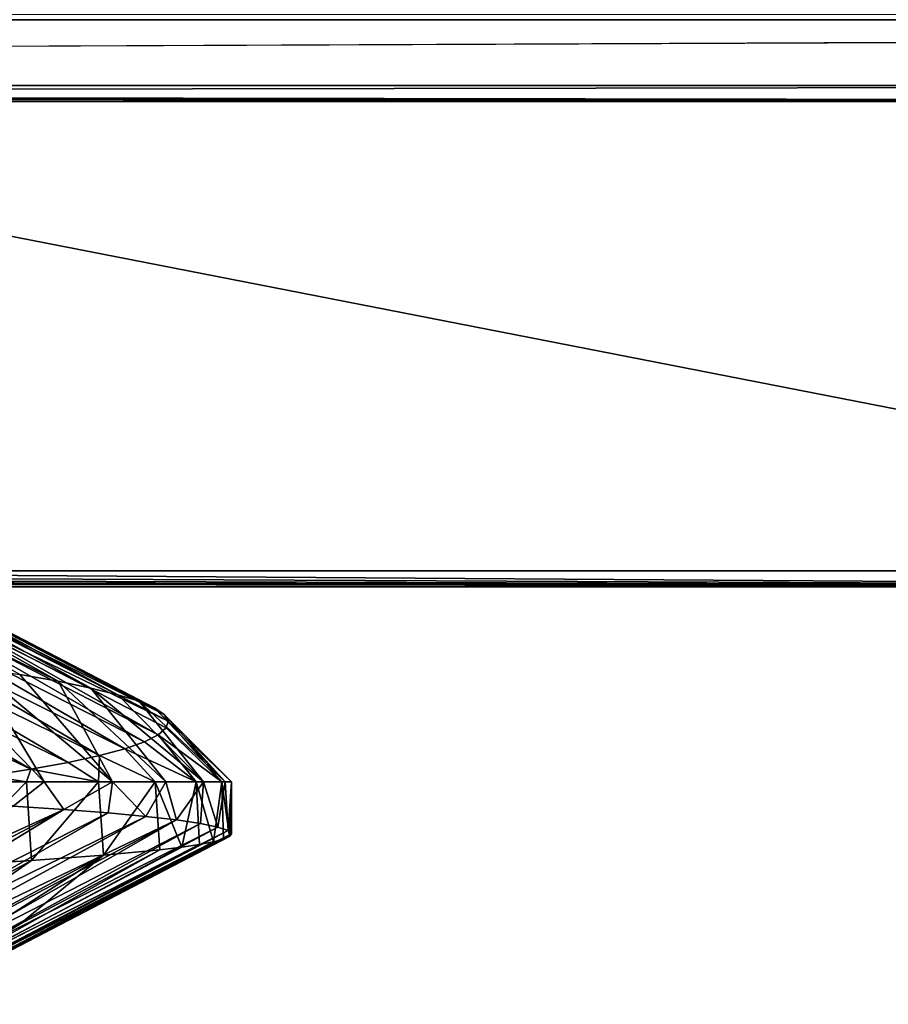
# Model space of a CAD drawing. Header units: metres. Extents: x -206 to 75, y -104 to 104.
# Tile 884 of 1056: x 12.44 to 15.56, y -33.3 to -29.76. Entities that reach past the tile are written whole.
import ezdxf

# ---------------------------------------------------------------- set-up
doc = ezdxf.new("R2010")
doc.units = ezdxf.units.M
doc.layers.add('solid_01_1-CONSUMER_THERM_B_125288', color=7, linetype='CONTINUOUS')

msp = doc.modelspace()

# ---------------------------------------------------------------- linework, layer by layer
at = {"layer": 'solid_01_1-CONSUMER_THERM_B_125288'}
for points in [[(-27.776106, 66.214066), (28.050987, 67.836098), (-27.757145, -66.232315)], [(28.050987, 67.836098), (-27.757065, -66.785934), (-27.757145, -66.232315)], [(28.050987, 67.836098), (27.851068, 67.319839), (-27.757065, -66.785934)], [(27.851068, 67.319839), (27.74942, 66.775635), (-27.757065, -66.785934)], [(27.74942, 66.775635), (-28.058632, -67.846397), (-27.858715, -67.330139)], [(27.74942, 66.775635), (27.749498, 66.222015), (-28.058632, -67.846397)], [(27.74942, 66.775635), (-27.858715, -67.330139), (-27.757065, -66.785934)], [(27.749498, 66.222015), (27.768459, -66.224365), (-28.058632, -67.846397)], [(-37.500069, 41.072453, 108.410858), (37.499931, 41.072487, 108.410858), (-37.500031, -41.072514, 108.410858)], [(37.499931, 41.072487, 108.410858), (37.499969, -41.072479, 108.410858), (-37.500031, -41.072514, 108.410858)], [(-42.500034, -37.500031, 108.5), (42.499931, 37.500008, 108.5), (-42.500069, 37.499969, 108.5)], [(-42.500034, -37.500031, 108.5), (42.499966, -37.499992, 108.5), (42.499931, 37.500008, 108.5)], [(24.999964, -29.741312, 6), (-33.989288, -29.761253, 6), (33.976685, -29.765902, 6)], [(-20.300035, -30.000021, 6), (33.976685, -29.765902, 6), (-33.989288, -29.761253, 6)], [(-20.300035, -30.000021, 6), (20.299963, -30.000002, 6), (33.976685, -29.765902, 6)], [(2.922302, -30.028618, 9.27799), (20.299963, -30.000002, 6), (-20.300035, -30.000021, 6)], [(2.922302, -30.028618, 9.27799), (20.242367, -30.0576, 12.6), (20.299963, -30.000002, 6)], [(2.922302, -30.028618, 9.27799), (4.818521, -30.032892, 9.768003), (20.242367, -30.0576, 12.6)], [(4.818521, -30.032892, 9.768003), (6.638666, -30.039225, 10.493666), (20.242367, -30.0576, 12.6)], [(6.638666, -30.039225, 10.493666), (8.351426, -30.047503, 11.442317), (20.242367, -30.0576, 12.6)], [(8.351426, -30.047503, 11.442317), (9.931731, -30.057606, 12.6), (20.242367, -30.0576, 12.6)], [(20.242367, -30.0576, 12.6), (9.931731, -30.057606, 12.6), (18.557562, -31.742407, 12.6)], [(9.931731, -30.057606, 12.6), (9.931732, -31.742411, 12.6), (18.557562, -31.742407, 12.6)], [(8.351408, -31.752514, 11.442305), (18.499966, -31.800003, 6), (9.931732, -31.742411, 12.6)], [(9.931732, -31.742411, 12.6), (18.499966, -31.800003, 6), (18.557562, -31.742407, 12.6)], [(-2.922356, -31.771406, 9.277987), (-18.500034, -31.80002, 6), (18.499966, -31.800003, 6)], [(-2.922356, -31.771406, 9.277987), (18.499966, -31.800003, 6), (-0.979723, -31.773561, 9.030995)], [(-0.979723, -31.773561, 9.030995), (18.499966, -31.800003, 6), (0.979653, -31.773561, 9.030995)], [(0.979653, -31.773561, 9.030995), (18.499966, -31.800003, 6), (2.922286, -31.771404, 9.277987)], [(2.922286, -31.771404, 9.277987), (18.499966, -31.800003, 6), (4.818483, -31.767128, 9.76799)], [(4.818483, -31.767128, 9.76799), (18.499966, -31.800003, 6), (6.638636, -31.760794, 10.493651)], [(6.638636, -31.760794, 10.493651), (18.499966, -31.800003, 6), (8.351408, -31.752514, 11.442305)], [(18.499966, -31.800003, 6), (-18.500034, -31.80002, 6), (18.499969, -40.000004, 6)], [(-18.500034, -31.80002, 6), (-18.500031, -40.000023, 6), (18.499969, -40.000004, 6)], [(11.856372, -31.784935, 21.738663), (12.577477, -32.139111, 21.921364), (12.439685, -32.114662, 21.42277)], [(11.96834, -31.797968, 22.273092), (12.577477, -32.139111, 21.921364), (11.856372, -31.784935, 21.738663)], [(11.96834, -31.797968, 22.273092), (12.694928, -32.163288, 22.425745), (12.577477, -32.139111, 21.921364)], [(12.056201, -31.810894, 22.810909), (12.694928, -32.163288, 22.425745), (11.96834, -31.797968, 22.273092)], [(12.056201, -31.810894, 22.810909), (12.791869, -32.187222, 22.935364), (12.694928, -32.163288, 22.425745)], [(12.11997, -31.82375, 23.351484), (12.791869, -32.187222, 22.935364), (12.056201, -31.810894, 22.810909)], [(12.11997, -31.82375, 23.351484), (12.868181, -32.210976, 23.44989), (12.791869, -32.187222, 22.935364)], [(12.159548, -31.836552, 23.893991), (12.868181, -32.210976, 23.44989), (12.11997, -31.82375, 23.351484)], [(12.159548, -31.836552, 23.893991), (12.923735, -32.234676, 23.968554), (12.868181, -32.210976, 23.44989)], [(12.174792, -31.849321, 24.437778), (12.923735, -32.234676, 23.968554), (12.159548, -31.836552, 23.893991)], [(12.165538, -31.862097, 24.981838), (12.958371, -32.258392, 24.490627), (12.174792, -31.849321, 24.437778)], [(12.174792, -31.849321, 24.437778), (12.958371, -32.258392, 24.490627), (12.923735, -32.234676, 23.968554)], [(11.990645, -31.900898, 26.605572), (12.887696, -32.356365, 26.591755), (12.073262, -31.887861, 26.066738)], [(12.073262, -31.887861, 26.066738), (12.936916, -32.33147, 26.066832), (12.131626, -31.874912, 25.525156)], [(12.073262, -31.887861, 26.066738), (12.887696, -32.356365, 26.591755), (12.936916, -32.33147, 26.066832)], [(12.131626, -31.874912, 25.525156), (12.972157, -32.282402, 25.015171), (12.165538, -31.862097, 24.981838)], [(12.131626, -31.874912, 25.525156), (12.936916, -32.33147, 26.066832), (12.964976, -32.306725, 25.541035)], [(12.131626, -31.874912, 25.525156), (12.964976, -32.306725, 25.541035), (12.972157, -32.282402, 25.015171)], [(12.165538, -31.862097, 24.981838), (12.972157, -32.282402, 25.015171), (12.958371, -32.258392, 24.490627)], [(11.753483, -31.927084, 27.670895), (12.725691, -32.406059, 27.634504), (11.883998, -31.913992, 27.140631)], [(11.883998, -31.913992, 27.140631), (12.817282, -32.381306, 27.114828), (11.990645, -31.900898, 26.605572)], [(11.883998, -31.913992, 27.140631), (12.725691, -32.406059, 27.634504), (12.817282, -32.381306, 27.114828)], [(11.990645, -31.900898, 26.605572), (12.817282, -32.381306, 27.114828), (12.887696, -32.356365, 26.591755)], [(11.42201, -31.953114, 28.71196), (12.480162, -32.454868, 28.658812), (11.599359, -31.94013, 28.195114)], [(11.42201, -31.953114, 28.71196), (12.3263, -32.478024, 29.160707), (12.480162, -32.454868, 28.658812)], [(11.599359, -31.94013, 28.195114), (12.613185, -32.43058, 28.149555), (11.753483, -31.927084, 27.670895)], [(11.599359, -31.94013, 28.195114), (12.480162, -32.454868, 28.658812), (12.613185, -32.43058, 28.149555)], [(11.753483, -31.927084, 27.670895), (12.613185, -32.43058, 28.149555), (12.725691, -32.406059, 27.634504)], [(12.102885, -32.064926, 20.442522), (12.52724, -32.500019, 20.339678), (12.227562, -32.500019, 19.527397)], [(12.102885, -32.064926, 20.442522), (12.281448, -32.089909, 20.929651), (12.52724, -32.500019, 20.339678)], [(12.281448, -32.089909, 20.929651), (12.77311, -32.500019, 21.170189), (12.52724, -32.500019, 20.339678)], [(12.281448, -32.089909, 20.929651), (12.439685, -32.114662, 21.42277), (12.77311, -32.500019, 21.170189)], [(12.439685, -32.114662, 21.42277), (12.577477, -32.139111, 21.921364), (12.77311, -32.500019, 21.170189)], [(12.577477, -32.139111, 21.921364), (12.963951, -32.500019, 22.014854), (12.77311, -32.500019, 21.170189)], [(12.577477, -32.139111, 21.921364), (12.694928, -32.163288, 22.425745), (12.963951, -32.500019, 22.014854)], [(12.694928, -32.163288, 22.425745), (13.099002, -32.500019, 22.870239), (12.963951, -32.500019, 22.014854)], [(12.694928, -32.163288, 22.425745), (12.791869, -32.187222, 22.935364), (13.099002, -32.500019, 22.870239)], [(12.791869, -32.187222, 22.935364), (12.868181, -32.210976, 23.44989), (13.099002, -32.500019, 22.870239)], [(12.868181, -32.210976, 23.44989), (13.177675, -32.500019, 23.732639), (13.099002, -32.500019, 22.870239)], [(12.868181, -32.210976, 23.44989), (12.923735, -32.234676, 23.968554), (13.177675, -32.500019, 23.732639)], [(12.923735, -32.234676, 23.968554), (12.958371, -32.258392, 24.490627), (13.177675, -32.500019, 23.732639)], [(12.958371, -32.258392, 24.490627), (13.199633, -32.500019, 24.598316), (13.177675, -32.500019, 23.732639)], [(12.958371, -32.258392, 24.490627), (12.972157, -32.282402, 25.015171), (13.199633, -32.500019, 24.598316)], [(12.964976, -32.306725, 25.541035), (12.936916, -32.33147, 26.066832), (13.164769, -32.500019, 25.463755)], [(12.972157, -32.282402, 25.015171), (12.964976, -32.306725, 25.541035), (13.164769, -32.500019, 25.463755)], [(12.972157, -32.282402, 25.015171), (13.164769, -32.500019, 25.463755), (13.199633, -32.500019, 24.598316)], [(12.936916, -32.33147, 26.066832), (12.887696, -32.356365, 26.591755), (13.073272, -32.500019, 26.324705)], [(12.936916, -32.33147, 26.066832), (13.073272, -32.500019, 26.324705), (13.164769, -32.500019, 25.463755)], [(12.817282, -32.381306, 27.114828), (12.725691, -32.406059, 27.634504), (12.92544, -32.500019, 27.178244)], [(12.887696, -32.356365, 26.591755), (12.817282, -32.381306, 27.114828), (13.073272, -32.500019, 26.324705)], [(12.817282, -32.381306, 27.114828), (12.92544, -32.500019, 27.178244), (13.073272, -32.500019, 26.324705)], [(12.725691, -32.406059, 27.634504), (12.613185, -32.43058, 28.149555), (12.722094, -32.500019, 28.019709)], [(12.725691, -32.406059, 27.634504), (12.722094, -32.500019, 28.019709), (12.92544, -32.500019, 27.178244)], [(12.613185, -32.43058, 28.149555), (12.480162, -32.454868, 28.658812), (12.722094, -32.500019, 28.019709)], [(12.3263, -32.478024, 29.160707), (12.152055, -32.500019, 29.654379), (12.463856, -32.500019, 28.846531)], [(12.480162, -32.454868, 28.658812), (12.3263, -32.478024, 29.160707), (12.463856, -32.500019, 28.846531)], [(12.480162, -32.454868, 28.658812), (12.463856, -32.500019, 28.846531), (12.722094, -32.500019, 28.019709)], [(12.16756, -32.802277, 29.61767), (12.463856, -32.500019, 28.846531), (12.152055, -32.500019, 29.654379)], [(12.16756, -32.802277, 29.61767), (12.481783, -32.782925, 28.794779), (12.463856, -32.500019, 28.846531)], [(12.416387, -32.586922, 20.019667), (12.227562, -32.500019, 19.527397), (12.52724, -32.500019, 20.339678)], [(12.598785, -32.599346, 20.561647), (12.416387, -32.586922, 20.019667), (12.52724, -32.500019, 20.339678)], [(12.481783, -32.782925, 28.794779), (12.722094, -32.500019, 28.019709), (12.463856, -32.500019, 28.846531)], [(12.481783, -32.782925, 28.794779), (12.740497, -32.763279, 27.952499), (12.722094, -32.500019, 28.019709)], [(12.598785, -32.599346, 20.561647), (12.52724, -32.500019, 20.339678), (12.77311, -32.500019, 21.170189)], [(12.757494, -32.611866, 21.110847), (12.598785, -32.599346, 20.561647), (12.77311, -32.500019, 21.170189)], [(12.740497, -32.763279, 27.952499), (12.92544, -32.500019, 27.178244), (12.722094, -32.500019, 28.019709)], [(12.740497, -32.763279, 27.952499), (12.94275, -32.744442, 27.093304), (12.92544, -32.500019, 27.178244)], [(12.892188, -32.624458, 21.666014), (12.757494, -32.611866, 21.110847), (12.77311, -32.500019, 21.170189)], [(12.892188, -32.624458, 21.666014), (12.77311, -32.500019, 21.170189), (12.963951, -32.500019, 22.014854)], [(13.002658, -32.6371, 22.226046), (12.892188, -32.624458, 21.666014), (12.963951, -32.500019, 22.014854)], [(13.021231, -32.734554, 26.66507), (13.073272, -32.500019, 26.324705), (12.92544, -32.500019, 27.178244)], [(12.94275, -32.744442, 27.093304), (13.021231, -32.734554, 26.66507), (12.92544, -32.500019, 27.178244)], [(13.002658, -32.6371, 22.226046), (12.963951, -32.500019, 22.014854), (13.099002, -32.500019, 22.870239)], [(13.088781, -32.649746, 22.790094), (13.002658, -32.6371, 22.226046), (13.099002, -32.500019, 22.870239)], [(13.021231, -32.734554, 26.66507), (13.085549, -32.72488, 26.234465), (13.073272, -32.500019, 26.324705)], [(13.135633, -32.715393, 25.801964), (13.164769, -32.500019, 25.463755), (13.073272, -32.500019, 26.324705)], [(13.085549, -32.72488, 26.234465), (13.135633, -32.715393, 25.801964), (13.073272, -32.500019, 26.324705)], [(13.15045, -32.662308, 23.357351), (13.088781, -32.649746, 22.790094), (13.099002, -32.500019, 22.870239)], [(13.15045, -32.662308, 23.357351), (13.099002, -32.500019, 22.870239), (13.177675, -32.500019, 23.732639)], [(13.135633, -32.715393, 25.801964), (13.171425, -32.705933, 25.368067), (13.164769, -32.500019, 25.463755)], [(13.187555, -32.674744, 23.926975), (13.15045, -32.662308, 23.357351), (13.177675, -32.500019, 23.732639)], [(13.192886, -32.69648, 24.933271), (13.199633, -32.500019, 24.598316), (13.164769, -32.500019, 25.463755)], [(13.171425, -32.705933, 25.368067), (13.192886, -32.69648, 24.933271), (13.164769, -32.500019, 25.463755)], [(13.187555, -32.674744, 23.926975), (13.177675, -32.500019, 23.732639), (13.199633, -32.500019, 24.598316)], [(13.199999, -32.687016, 24.49806), (13.187555, -32.674744, 23.926975), (13.199633, -32.500019, 24.598316)], [(13.192886, -32.69648, 24.933271), (13.199999, -32.687016, 24.49806), (13.199633, -32.500019, 24.598316)], [(11.456653, -33.120766, 20.382868), (12.416387, -32.586922, 20.019667), (12.598785, -32.599346, 20.561647)], [(11.590062, -33.130749, 20.774813), (11.456653, -33.120766, 20.382868), (12.598785, -32.599346, 20.561647)], [(11.710075, -33.140747, 21.170904), (11.590062, -33.130749, 20.774813), (12.598785, -32.599346, 20.561647)], [(11.710075, -33.140747, 21.170904), (12.598785, -32.599346, 20.561647), (12.757494, -32.611866, 21.110847)], [(11.816548, -33.150711, 21.570471), (11.710075, -33.140747, 21.170904), (12.757494, -32.611866, 21.110847)], [(11.816548, -33.150711, 21.570471), (12.757494, -32.611866, 21.110847), (12.892188, -32.624458, 21.666014)], [(11.909328, -33.160645, 21.973089), (11.816548, -33.150711, 21.570471), (12.892188, -32.624458, 21.666014)], [(11.909328, -33.160645, 21.973089), (12.892188, -32.624458, 21.666014), (13.002658, -32.6371, 22.226046)], [(11.988372, -33.170498, 22.378487), (11.909328, -33.160645, 21.973089), (13.002658, -32.6371, 22.226046)], [(12.053497, -33.180283, 22.786253), (11.988372, -33.170498, 22.378487), (13.002658, -32.6371, 22.226046)], [(12.053497, -33.180283, 22.786253), (13.002658, -32.6371, 22.226046), (13.088781, -32.649746, 22.790094)], [(12.104654, -33.189999, 23.196173), (12.053497, -33.180283, 22.786253), (13.088781, -32.649746, 22.790094)], [(12.104654, -33.189999, 23.196173), (13.088781, -32.649746, 22.790094), (13.15045, -32.662308, 23.357351)], [(12.141834, -33.199661, 23.60774), (12.104654, -33.189999, 23.196173), (13.15045, -32.662308, 23.357351)], [(12.141834, -33.199661, 23.60774), (13.15045, -32.662308, 23.357351), (13.187555, -32.674744, 23.926975)], [(12.164961, -33.209324, 24.020443), (12.141834, -33.199661, 23.60774), (13.187555, -32.674744, 23.926975)], [(12.150342, -33.238377, 25.25959), (13.192886, -32.69648, 24.933271), (13.171425, -32.705933, 25.368067)], [(12.150342, -33.238377, 25.25959), (12.169182, -33.228672, 24.846966), (13.192886, -32.69648, 24.933271)], [(12.164961, -33.209324, 24.020443), (13.187555, -32.674744, 23.926975), (13.199999, -32.687016, 24.49806)], [(12.174075, -33.21899, 24.433739), (12.164961, -33.209324, 24.020443), (13.199999, -32.687016, 24.49806)], [(12.169182, -33.228672, 24.846966), (13.199999, -32.687016, 24.49806), (13.192886, -32.69648, 24.933271)], [(12.169182, -33.228672, 24.846966), (12.174075, -33.21899, 24.433739), (13.199999, -32.687016, 24.49806)], [(12.01082, -33.267723, 26.48761), (13.085549, -32.72488, 26.234465), (13.021231, -32.734554, 26.66507)], [(12.01082, -33.267723, 26.48761), (12.071074, -33.257893, 26.080526), (13.085549, -32.72488, 26.234465)], [(12.01082, -33.267723, 26.48761), (13.021231, -32.734554, 26.66507), (12.94275, -32.744442, 27.093304)], [(12.071074, -33.257893, 26.080526), (13.135633, -32.715393, 25.801964), (13.085549, -32.72488, 26.234465)], [(12.071074, -33.257893, 26.080526), (12.117612, -33.248116, 25.670961), (13.135633, -32.715393, 25.801964)], [(12.117612, -33.248116, 25.670961), (13.171425, -32.705933, 25.368067), (13.135633, -32.715393, 25.801964)], [(12.117612, -33.248116, 25.670961), (12.150342, -33.238377, 25.25959), (13.171425, -32.705933, 25.368067)], [(11.745609, -33.297726, 27.702721), (12.740497, -32.763279, 27.952499), (12.481783, -32.782925, 28.794779)], [(11.745609, -33.297726, 27.702721), (11.937161, -33.277992, 26.891823), (12.740497, -32.763279, 27.952499)], [(12.439931, -33.011051, 26.992561), (12.740497, -32.763279, 27.952499), (11.937161, -33.277992, 26.891823)], [(12.439931, -33.011051, 26.992561), (12.01082, -33.267723, 26.48761), (12.94275, -32.744442, 27.093304)], [(12.439931, -33.011051, 26.992561), (12.94275, -32.744442, 27.093304), (12.740497, -32.763279, 27.952499)], [(11.500423, -33.317524, 28.495749), (12.481783, -32.782925, 28.794779), (12.16756, -32.802277, 29.61767)], [(11.500423, -33.317524, 28.495749), (11.745609, -33.297726, 27.702721), (12.481783, -32.782925, 28.794779)], [(12.439931, -33.011051, 26.992561), (11.937161, -33.277992, 26.891823), (12.01082, -33.267723, 26.48761)]]:
    msp.add_3dface(points, dxfattribs=at)

doc.saveas('drawing.dxf')
